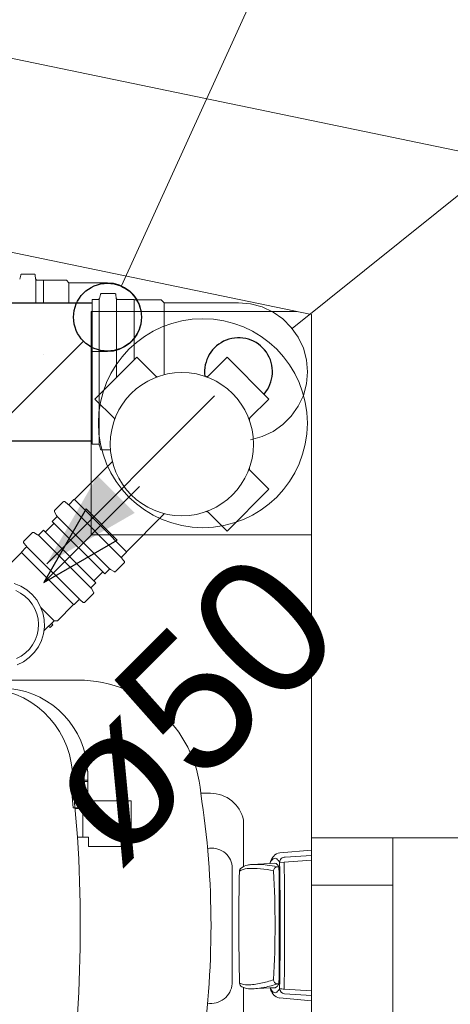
# Model space of a CAD drawing. Header units: millimetres. Extents: x 567 to 934, y -1 to 364.
# Tile 282 of 656: x 641.349 to 641.984, y 233.659 to 235.109. Entities that reach past the tile are written whole.
import ezdxf

# ---------------------------------------------------------------- set-up
doc = ezdxf.new("R2010")
doc.units = ezdxf.units.MM
doc.header["$MEASUREMENT"] = 0
doc.linetypes.add('NULL', pattern=[0])
doc.layers.add('ARQ FINA', color=8, linetype='Continuous')
for name, color, linetype, lineweight in [('CV-Condutos', 14, 'Continuous', 25), ('CV-Indicação coluna', 14, 'Continuous', 13), ('Simbolos', 14, 'Continuous', 20), ('Simbolos_int', 14, 'Continuous', 15), ('TQ-Condutos', 14, 'Continuous', 25), ('TQ-Indicação coluna', 14, 'Continuous', 13), ('TQ-Sentido conduto', 14, 'Continuous', 30), ('TQ-Textos conduto', 7, 'Continuous', 9)]:
    doc.layers.add(name, color=color, linetype=linetype, lineweight=lineweight)
doc.styles.add('Arial', font='arial.ttf')

msp = doc.modelspace()

# ---------------------------------------------------------------- hatches: boundary and pattern name
at = {"layer": 'TQ-Condutos', "linetype": 'Continuous'}
msp.add_hatch(color=73, dxfattribs=at).paths.add_polyline_path([(641.3892, 234.3078), (641.5191, 234.3828), (641.4642, 234.4377)])

# ---------------------------------------------------------------- linework, layer by layer
at = {"layer": 'ARQ FINA', "lineweight": 5}
for p, q in [((642.0594, 234.9027), (634.8997, 236.3888)), ((692.2994, 224.4748), (634.8997, 236.3888)), ((638.9794, 235.2561), (641.7794, 234.6749)), ((641.4549, 234.3504), (641.4549, 234.6794)), ((641.4549, 234.6794), (641.7577, 234.6794)), ((641.7577, 234.6794), (641.4549, 234.6794)), ((641.4549, 234.6794), (641.4549, 234.3504)), ((641.4549, 234.3504), (641.4549, 234.6794)), ((641.4549, 234.6794), (641.7577, 234.6794)), ((641.7794, 234.6749), (641.7794, 233.904)), ((641.7794, 234.3504), (641.4549, 234.3504)), ((641.4549, 234.3504), (641.7794, 234.3504)), ((641.7794, 234.3504), (641.4549, 234.3504)), ((640.9317, 234.1362), (641.4269, 234.1362)), ((641.4496, 233.947), (641.4496, 234.0021)), ((641.4249, 233.9868), (641.4496, 233.9868)), ((641.4283, 233.948), (641.4249, 233.9868)), ((641.4274, 233.9887), (641.4345, 233.905)), ((641.4274, 233.9887), (641.4496, 233.9887)), ((641.6162, 233.9695), (641.6306, 233.9695)), ((641.4509, 233.9583), (641.4509, 233.9433)), ((641.5139, 233.9583), (641.4509, 233.9583)), ((641.5139, 233.8909), (641.5139, 233.9583)), ((641.4313, 233.948), (641.4283, 233.948)), ((641.431, 233.947), (641.4482, 233.947)), ((641.4313, 233.948), (641.4496, 233.948)), ((641.4467, 233.9432), (641.4426, 233.9409)), ((641.4426, 233.9409), (641.4426, 233.905)), ((641.4468, 233.947), (641.4496, 233.947)), ((641.4468, 233.9433), (641.4468, 233.947)), ((641.4509, 233.9433), (641.4468, 233.9433)), ((641.6794, 233.9302), (641.6794, 233.8616)), ((641.4345, 233.9051), (641.4509, 233.9051)), ((641.4509, 233.9051), (641.4509, 233.8909)), ((641.7794, 233.834), (641.7794, 233.904)), ((641.7794, 233.904), (641.8994, 233.904)), ((642.0594, 233.904), (641.8994, 233.904)), ((641.8994, 233.904), (641.8994, 229.764)), ((641.4509, 233.8909), (641.5139, 233.8909)), ((641.7328, 233.8817), (641.7794, 233.8857)), ((641.7794, 233.8712), (641.7326, 233.8677)), ((641.7794, 233.8781), (641.7407, 233.8756)), ((641.6627, 233.6889), (641.6627, 233.8624)), ((641.6913, 233.8646), (641.7185, 233.8661)), ((641.7183, 233.8661), (641.7255, 233.8665)), ((641.7286, 233.8612), (641.7315, 233.8613)), ((641.8994, 233.834), (641.7794, 233.834)), ((641.7794, 232.879), (641.7794, 233.834)), ((641.6794, 233.6835), (641.6794, 233.6193)), ((641.7186, 233.6827), (641.6902, 233.6812)), ((641.7183, 233.6827), (641.7261, 233.6831)), ((641.7315, 233.6889), (641.7292, 233.6888)), ((641.7394, 233.6809), (641.7794, 233.6783)), ((641.7794, 233.6638), (641.7322, 233.6679)), ((641.7794, 233.6714), (641.7399, 233.674))]:
    msp.add_line(p, q, dxfattribs=at)
for centre, radius, start, end in [((641.6194, 234.5149), 0.154, 90, 270), ((641.6194, 234.5149), 0.154, 270, 90), ((641.4354, 233.955), 0.1814, 4.5869, 92.6711), ((641.2943, 233.9915), 0.1331, 358.8336, 84.7307), ((641.3213, 233.9963), 0.1284, 2.5587, 83.9006), ((640.3682, 233.7748), 1.2632, 351.1306, 8.8694), ((641.6306, 233.9195), 0.05, 12.2947, 90), ((639.3981, 233.7743), 2.0406, 356.3297, 3.6759), ((641.633, 233.8588), 0.0299, 6.8896, 103.1104), ((641.7339, 233.8686), 0.0131, 94.9119, 140.0973), ((641.7345, 233.8597), 0.0174, 130.9886, 158.2947), ((641.7249, 233.8668), 0.00641, 156.2591, 186.3027), ((641.7478, 233.8567), 0.0314, 139.7409, 156.2591), ((641.7258, 233.8697), 0.00408, 49.0114, 130.9886), ((641.7165, 233.8591), 0.0182, 28.1844, 49.0114), ((641.7404, 233.8678), 0.00782, 87.7493, 180.9362), ((635.9992, 233.774), 5.7341, 359.07935, 0.93623), ((631.5552, 233.7751), 10.1846, 359.47044, 0.52389), ((645.2397, 233.7752), 3.5673, 178.7212, 181.3732), ((641.679, 233.8548), 0.00564, 125.4412, 180.4655), ((641.6864, 233.8356), 0.023, 93.4937, 124.5063), ((641.6916, 233.8371), 0.0274, 103.3835, 125.4412), ((641.6928, 233.7294), 0.1294, 76.1701, 93.4937), ((641.6931, 233.8307), 0.0339, 93.0989, 103.3835), ((641.6979, 233.7262), 0.1386, 83.2723, 92.7277), ((641.7008, 233.7513), 0.1133, 75.8134, 83.2723), ((641.7298, 233.855), 0.00624, 101.0044, 178.9956), ((640.1796, 233.7748), 1.5462, 357.0381, 2.9778), ((641.7252, 233.8614), 0.00506, 39.6215, 86.9463), ((641.7034, 233.8434), 0.0333, 32.4839, 39.6215), ((633.395, 233.7751), 8.337, 359.40781, 0.59251), ((641.6783, 233.8226), 0.1356, 281.2253, 289.611), ((641.7296, 233.6948), 0.00608, 180.4328, 266.2904), ((641.6311, 233.6916), 0.0317, 260.9444, 355.0556), ((641.6795, 233.6898), 0.00601, 181.3732, 243.157), ((641.6839, 233.7098), 0.0226, 242.6002, 272.7747), ((641.6907, 233.712), 0.0308, 243.157, 269.1856), ((641.6784, 233.8219), 0.1349, 272.7747, 281.2253), ((641.6858, 233.8024), 0.1213, 271.8808, 281.6558), ((641.6786, 233.8374), 0.1571, 281.6558, 288.8284), ((641.7282, 233.6832), 0.00966, 183.0829, 206.9248), ((641.7345, 233.6898), 0.0174, 204.1043, 229.0114), ((641.7458, 233.6921), 0.0293, 206.9248, 221.0752), ((641.7203, 233.6939), 0.0123, 297.7565, 335.8472), ((641.7165, 233.6904), 0.0182, 310.9886, 331.9845), ((641.7407, 233.6821), 0.00818, 181.8602, 263.7517), ((641.7391, 233.705), 0.024, 254.1834, 270.6728), ((641.7258, 233.6797), 0.00408, 229.0114, 310.9886), ((641.7352, 233.6829), 0.0154, 221.0752, 258.7855)]:
    msp.add_arc(centre, radius, start, end, dxfattribs=at)
at = {"layer": 'CV-Condutos'}
msp.add_lwpolyline([(641.4434, 234.6358), (641.1959, 234.3883)], dxfattribs=at)
msp.add_circle((641.4788, 234.6711), 0.05, dxfattribs=at)
at = {"layer": 'CV-Indicação coluna'}
msp.add_line((641.8218, 235.4263), (641.4997, 234.7173), dxfattribs=at)
at = {"layer": 'Simbolos'}
for p, q in [((641.351, 234.7332), (641.3494, 234.7273)), ((641.3529, 234.7347), (641.3704, 234.7347)), ((641.3724, 234.7329), (641.3729, 234.7276)), ((641.3749, 234.7258), (641.3843, 234.7258)), ((641.3843, 234.7258), (641.3847, 234.7254)), ((641.3847, 234.7254), (641.4183, 234.7254)), ((641.4183, 234.7254), (641.4219, 234.7218)), ((641.4219, 234.7218), (641.4788, 234.7218)), ((641.456, 234.4842), (641.456, 234.6972)), ((641.456, 234.6972), (641.4649, 234.6972)), ((641.4684, 234.7045), (641.4668, 234.6986)), ((641.4703, 234.706), (641.4892, 234.706)), ((641.4912, 234.7041), (641.4917, 234.699)), ((641.4937, 234.6972), (641.5178, 234.6972)), ((641.5178, 234.6972), (641.5183, 234.6967)), ((641.5183, 234.6967), (641.5578, 234.6967)), ((641.5578, 234.6967), (641.5622, 234.6923)), ((641.5622, 234.6923), (641.672, 234.6923)), ((641.3843, 234.6164), (641.3847, 234.6168)), ((641.4549, 234.6204), (641.4788, 234.6204)), ((641.4604, 234.5505), (641.5221, 234.6121)), ((641.55, 234.5842), (641.5221, 234.6121)), ((641.6271, 234.5842), (641.655, 234.6121)), ((641.655, 234.6121), (641.7167, 234.5505)), ((641.4884, 234.5226), (641.4604, 234.5505)), ((641.6887, 234.5226), (641.7167, 234.5505)), ((641.456, 234.4842), (641.4649, 234.4842)), ((641.4684, 234.4768), (641.4668, 234.4827)), ((641.4703, 234.4754), (641.4833, 234.4754)), ((641.4861, 234.4584), (641.43, 234.4023)), ((641.6887, 234.4455), (641.7167, 234.4175)), ((641.655, 234.3559), (641.7167, 234.4175)), ((641.4011, 234.3865), (641.4135, 234.3989)), ((641.4162, 234.3991), (641.4203, 234.3957)), ((641.423, 234.3958), (641.4293, 234.4022)), ((641.4293, 234.4022), (641.43, 234.4023)), ((641.3974, 234.3702), (641.4036, 234.3764)), ((641.4008, 234.3841), (641.4039, 234.3788)), ((641.5629, 234.3816), (641.5068, 234.3255)), ((641.6271, 234.3838), (641.655, 234.3559)), ((641.3974, 234.3702), (641.4748, 234.2929)), ((641.368, 234.3534), (641.3556, 234.341)), ((641.3704, 234.3537), (641.3757, 234.3506)), ((641.3843, 234.3571), (641.3781, 234.351)), ((641.4616, 234.2798), (641.3843, 234.3571)), ((641.3587, 234.3316), (641.3521, 234.3249)), ((641.3555, 234.3383), (641.3589, 234.3343)), ((641.3521, 234.3244), (641.3284, 234.3006)), ((641.3521, 234.3249), (641.3521, 234.3244)), ((641.5003, 234.3184), (641.5067, 234.3248)), ((641.5067, 234.3248), (641.5068, 234.3255)), ((641.4911, 234.2966), (641.5035, 234.309)), ((641.5036, 234.3117), (641.5002, 234.3157)), ((641.4748, 234.2929), (641.4809, 234.299)), ((641.4887, 234.2963), (641.4833, 234.2994)), ((641.4616, 234.2798), (641.4555, 234.2736)), ((641.4579, 234.2634), (641.4455, 234.2511)), ((641.4582, 234.2659), (641.4552, 234.2712)), ((641.4289, 234.2476), (641.4051, 234.2238)), ((641.4295, 234.2476), (641.4289, 234.2476)), ((641.4361, 234.2542), (641.4295, 234.2476)), ((641.4428, 234.2509), (641.4388, 234.2543)), ((641.4001, 234.2238), (641.3854, 234.2092)), ((641.3918, 234.2156), (641.3942, 234.2137)), ((641.3983, 234.2178), (641.3942, 234.2137)), ((641.3964, 234.2201), (641.3983, 234.2178)), ((641.4051, 234.2238), (641.4001, 234.2238))]:
    msp.add_line(p, q, dxfattribs=at)
for points in [[(641.3529, 234.7347), (641.3526, 234.7347), (641.3523, 234.7346), (641.3521, 234.7345), (641.3518, 234.7344), (641.3516, 234.7342), (641.3514, 234.734), (641.3512, 234.7338), (641.3511, 234.7335), (641.351, 234.7332)], [(641.3724, 234.7329), (641.3724, 234.7332), (641.3723, 234.7335), (641.3721, 234.7338), (641.3719, 234.7341), (641.3717, 234.7343), (641.3714, 234.7345), (641.3711, 234.7346), (641.3708, 234.7347), (641.3704, 234.7347)], [(641.3729, 234.7276), (641.373, 234.7273), (641.3731, 234.727), (641.3732, 234.7267), (641.3734, 234.7264), (641.3737, 234.7262), (641.3739, 234.726), (641.3743, 234.7259), (641.3746, 234.7258), (641.3749, 234.7258)], [(641.4788, 234.6204), (641.4876, 234.6212), (641.4961, 234.6235), (641.5041, 234.6272), (641.5113, 234.6323), (641.5176, 234.6385), (641.5227, 234.6458), (641.5264, 234.6538), (641.5287, 234.6623), (641.5295, 234.6711), (641.5287, 234.6799), (641.5264, 234.6884), (641.5227, 234.6965), (641.5176, 234.7037), (641.5113, 234.7099), (641.5041, 234.715), (641.4961, 234.7187), (641.4876, 234.721), (641.4788, 234.7218)], [(641.4649, 234.6972), (641.4652, 234.6972), (641.4655, 234.6973), (641.4657, 234.6974), (641.466, 234.6975), (641.4662, 234.6977), (641.4664, 234.6979), (641.4666, 234.6981), (641.4667, 234.6984), (641.4668, 234.6987)], [(641.4703, 234.706), (641.47, 234.7059), (641.4698, 234.7059), (641.4695, 234.7058), (641.4692, 234.7056), (641.469, 234.7055), (641.4688, 234.7053), (641.4686, 234.705), (641.4685, 234.7048), (641.4684, 234.7045)], [(641.4912, 234.7041), (641.4912, 234.7045), (641.4911, 234.7048), (641.4909, 234.7051), (641.4907, 234.7053), (641.4905, 234.7055), (641.4902, 234.7057), (641.4899, 234.7059), (641.4896, 234.7059), (641.4892, 234.706)], [(641.4917, 234.699), (641.4917, 234.6987), (641.4918, 234.6984), (641.492, 234.6981), (641.4922, 234.6978), (641.4925, 234.6976), (641.4927, 234.6974), (641.493, 234.6973), (641.4933, 234.6972), (641.4937, 234.6972)], [(641.6897, 234.4906), (641.7068, 234.4952), (641.7228, 234.5027), (641.7373, 234.5128), (641.7498, 234.5254), (641.76, 234.5399), (641.7675, 234.5559), (641.7721, 234.573), (641.7736, 234.5907), (641.7721, 234.6083), (641.7675, 234.6254), (641.76, 234.6415), (641.7498, 234.656), (641.7373, 234.6685), (641.7228, 234.6787), (641.7068, 234.6861), (641.6897, 234.6907), (641.672, 234.6923)], [(641.55, 234.5842), (641.5503, 234.584), (641.5506, 234.5838), (641.5509, 234.5836), (641.5513, 234.5835), (641.5517, 234.5834), (641.552, 234.5833), (641.5524, 234.5833), (641.5528, 234.5834), (641.5531, 234.5835)], [(641.624, 234.5835), (641.6243, 234.5834), (641.6247, 234.5833), (641.6251, 234.5833), (641.6254, 234.5834), (641.6258, 234.5835), (641.6262, 234.5836), (641.6265, 234.5838), (641.6268, 234.584), (641.6271, 234.5842)], [(641.4891, 234.5194), (641.4892, 234.5198), (641.4892, 234.5202), (641.4892, 234.5205), (641.4892, 234.5209), (641.4891, 234.5213), (641.489, 234.5216), (641.4888, 234.522), (641.4886, 234.5223), (641.4884, 234.5226)], [(641.6887, 234.5226), (641.6885, 234.5223), (641.6883, 234.522), (641.6881, 234.5216), (641.688, 234.5213), (641.6879, 234.5209), (641.6879, 234.5205), (641.6879, 234.5202), (641.6879, 234.5198), (641.688, 234.5194)], [(641.4668, 234.4827), (641.4667, 234.483), (641.4666, 234.4832), (641.4664, 234.4835), (641.4662, 234.4837), (641.466, 234.4838), (641.4657, 234.484), (641.4655, 234.4841), (641.4652, 234.4841), (641.4649, 234.4842)], [(641.4684, 234.4769), (641.4685, 234.4766), (641.4686, 234.4763), (641.4688, 234.4761), (641.469, 234.4759), (641.4692, 234.4757), (641.4695, 234.4756), (641.4698, 234.4755), (641.47, 234.4754), (641.4703, 234.4754)], [(641.688, 234.4486), (641.6879, 234.4482), (641.6879, 234.4479), (641.6879, 234.4475), (641.6879, 234.4471), (641.688, 234.4468), (641.6881, 234.4464), (641.6883, 234.4461), (641.6885, 234.4458), (641.6887, 234.4455)], [(641.4162, 234.3991), (641.416, 234.3992), (641.4157, 234.3994), (641.4153, 234.3995), (641.415, 234.3995), (641.4147, 234.3995), (641.4144, 234.3994), (641.4141, 234.3993), (641.4138, 234.3992), (641.4135, 234.3989)], [(641.4203, 234.3957), (641.4205, 234.3955), (641.4208, 234.3953), (641.4212, 234.3953), (641.4215, 234.3952), (641.4218, 234.3952), (641.4221, 234.3953), (641.4224, 234.3954), (641.4227, 234.3956), (641.423, 234.3958)], [(641.4011, 234.3865), (641.4009, 234.3863), (641.4008, 234.3861), (641.4007, 234.3858), (641.4006, 234.3855), (641.4006, 234.3853), (641.4006, 234.385), (641.4006, 234.3847), (641.4007, 234.3844), (641.4008, 234.3841)], [(641.4036, 234.3764), (641.4038, 234.3766), (641.4039, 234.3769), (641.404, 234.3771), (641.4041, 234.3774), (641.4042, 234.3777), (641.4041, 234.378), (641.4041, 234.3783), (641.404, 234.3785), (641.4039, 234.3788)], [(641.6271, 234.3838), (641.6268, 234.3841), (641.6265, 234.3843), (641.6262, 234.3844), (641.6258, 234.3846), (641.6254, 234.3847), (641.6251, 234.3847), (641.6247, 234.3847), (641.6243, 234.3846), (641.624, 234.3845)], [(641.3704, 234.3537), (641.3701, 234.3538), (641.3699, 234.3539), (641.3696, 234.354), (641.3693, 234.354), (641.369, 234.3539), (641.3687, 234.3539), (641.3684, 234.3537), (641.3682, 234.3536), (641.368, 234.3534)], [(641.3757, 234.3506), (641.376, 234.3505), (641.3763, 234.3504), (641.3765, 234.3504), (641.3768, 234.3504), (641.3771, 234.3504), (641.3774, 234.3505), (641.3777, 234.3506), (641.3779, 234.3508), (641.3781, 234.351)], [(641.3556, 234.341), (641.3554, 234.3407), (641.3552, 234.3405), (641.3551, 234.3402), (641.355, 234.3398), (641.355, 234.3395), (641.355, 234.3392), (641.3551, 234.3389), (641.3553, 234.3386), (641.3555, 234.3383)], [(641.3587, 234.3316), (641.3589, 234.3318), (641.3591, 234.3321), (641.3592, 234.3324), (641.3593, 234.3327), (641.3593, 234.333), (641.3593, 234.3334), (641.3592, 234.3337), (641.359, 234.334), (641.3588, 234.3343)], [(641.5003, 234.3184), (641.5001, 234.3182), (641.4999, 234.3179), (641.4998, 234.3176), (641.4998, 234.3173), (641.4997, 234.3169), (641.4998, 234.3166), (641.4999, 234.3163), (641.5, 234.316), (641.5002, 234.3157)], [(641.5035, 234.309), (641.5037, 234.3092), (641.5039, 234.3095), (641.504, 234.3098), (641.504, 234.3102), (641.5041, 234.3105), (641.504, 234.3108), (641.5039, 234.3111), (641.5038, 234.3114), (641.5036, 234.3117)], [(641.4833, 234.2994), (641.4831, 234.2995), (641.4828, 234.2996), (641.4825, 234.2996), (641.4822, 234.2996), (641.4819, 234.2996), (641.4817, 234.2995), (641.4814, 234.2994), (641.4811, 234.2992), (641.4809, 234.299)], [(641.4887, 234.2963), (641.4889, 234.2962), (641.4892, 234.2961), (641.4895, 234.296), (641.4898, 234.296), (641.4901, 234.2961), (641.4904, 234.2961), (641.4906, 234.2963), (641.4909, 234.2964), (641.4911, 234.2966)], [(641.4555, 234.2736), (641.4553, 234.2734), (641.4551, 234.2731), (641.455, 234.2729), (641.4549, 234.2726), (641.4549, 234.2723), (641.4549, 234.272), (641.455, 234.2717), (641.455, 234.2714), (641.4552, 234.2712)], [(641.3449, 234.168), (641.3518, 234.1718), (641.3582, 234.1765), (641.3638, 234.1821), (641.3685, 234.1884), (641.3723, 234.1954), (641.375, 234.2028), (641.3766, 234.2106), (641.3771, 234.2185), (641.3764, 234.2264), (641.3747, 234.2341), (641.3718, 234.2415), (641.3678, 234.2483), (641.363, 234.2546), (641.3572, 234.2601), (641.3508, 234.2646), (641.3437, 234.2682)], [(641.4579, 234.2634), (641.4581, 234.2637), (641.4583, 234.2639), (641.4584, 234.2642), (641.4585, 234.2645), (641.4585, 234.2647), (641.4585, 234.265), (641.4585, 234.2653), (641.4584, 234.2656), (641.4582, 234.2659)], [(641.4388, 234.2543), (641.4385, 234.2545), (641.4382, 234.2546), (641.4379, 234.2547), (641.4376, 234.2548), (641.4372, 234.2548), (641.4369, 234.2547), (641.4366, 234.2546), (641.4363, 234.2544), (641.4361, 234.2542)], [(641.4428, 234.2509), (641.4431, 234.2507), (641.4434, 234.2506), (641.4437, 234.2505), (641.444, 234.2505), (641.4444, 234.2505), (641.4447, 234.2506), (641.445, 234.2507), (641.4453, 234.2508), (641.4455, 234.2511)]]:
    msp.add_lwpolyline(points, dxfattribs=at)
msp.add_circle((641.5885, 234.484), 0.1056, dxfattribs=at)
at = {"layer": 'Simbolos_int'}
for p, q in [((641.3731, 234.6923), (641.3731, 234.7258)), ((641.3843, 234.7258), (641.3843, 234.6923)), ((641.4219, 234.7218), (641.4219, 234.6923)), ((641.4664, 234.4842), (641.4664, 234.6972)), ((641.4919, 234.5819), (641.4919, 234.6972)), ((641.5183, 234.6084), (641.5183, 234.6967)), ((641.5622, 234.5863), (641.5622, 234.6923)), ((641.499, 234.3171), (641.4217, 234.3945)), ((641.43, 234.4023), (641.4684, 234.3639)), ((641.482, 234.3001), (641.4047, 234.3775)), ((641.5068, 234.3255), (641.4684, 234.3639)), ((641.4544, 234.2725), (641.377, 234.3499)), ((641.4374, 234.2555), (641.36, 234.3329)), ((641.4289, 234.2476), (641.3521, 234.3244)), ((641.4001, 234.2238), (641.3808, 234.2431))]:
    msp.add_line(p, q, dxfattribs=at)
msp.add_lwpolyline([(641.3457, 234.1587), (641.355, 234.1633), (641.3635, 234.1694), (641.3709, 234.1768), (641.377, 234.1852), (641.3816, 234.1946), (641.3846, 234.2046), (641.3859, 234.215), (641.3856, 234.2254), (641.3835, 234.2356), (641.3798, 234.2454), (641.3745, 234.2544), (641.3678, 234.2624), (641.3599, 234.2693), (641.351, 234.2747), (641.3413, 234.2786)], dxfattribs=at)
at = {"layer": 'TQ-Condutos'}
for p, q in [((640.5128, 234.6923), (641.456, 234.6923)), ((641.0225, 234.4891), (641.456, 234.4891)), ((641.4002, 234.3674), (641.3871, 234.3543)), ((641.4719, 234.2957), (641.4588, 234.2826))]:
    msp.add_line(p, q, dxfattribs=at)
msp.add_lwpolyline([(641.6367, 234.5553), (641.3892, 234.3078)], dxfattribs=at)
for start, end in [(318.6293, 187.6376), (276.2682, 276.2682)]:
    msp.add_arc((641.672, 234.5907), 0.05, start, end, dxfattribs=at)
at = {"layer": 'TQ-Indicação coluna'}
msp.add_line((642.7135, 235.427), (641.7512, 234.6543), dxfattribs=at)
at = {"layer": 'TQ-Sentido conduto'}
for p, q in [((641.4473, 234.3885), (641.3848, 234.2802)), ((641.493, 234.3427), (641.4473, 234.3885)), ((641.3848, 234.2802), (641.493, 234.3427))]:
    msp.add_line(p, q, dxfattribs=at)
msp.add_lwpolyline([(641.5262, 234.4217), (641.3848, 234.2802)], dxfattribs=at)

# ---------------------------------------------------------------- texts
at = {"layer": 'TQ-Textos conduto', "linetype": 'NULL', "insert": (641.6676, 234.0242), "char_height": 0.2, "width": 0.962805, "attachment_point": 8, "rotation": 45.0001, "line_spacing_factor": 0.6, "style": 'Arial'}
msp.add_mtext('ø50', dxfattribs=at)
at = {"layer": 'TQ-Textos conduto', "linetype": 'NULL', "insert": (641.281, 233.407), "char_height": 0.2, "width": 1.273476, "attachment_point": 8, "line_spacing_factor": 0.6, "style": 'Arial'}
msp.add_mtext('ø100', dxfattribs=at)

doc.saveas('drawing.dxf')
